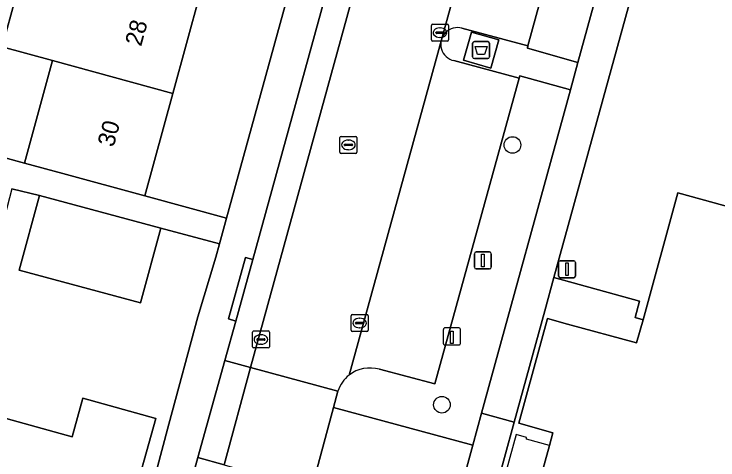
# Model space of a CAD drawing. Extents: x 159817 to 160765, y 380688 to 381638.
# Drawn here: x 160362.77 to 160404.14, y 381017.81 to 381044.02 of the extents above; entities that cross this region are included whole.
import ezdxf

# ---------------------------------------------------------------- set-up
doc = ezdxf.new("R2010")
doc.units = 0
for name, color, linetype in [('IMGEO_Afval_apart_plaats', 7, 'Continuous'), ('IMGEO_Boom', 7, 'Continuous'), ('IMGEO_Erf', 7, 'Continuous'), ('IMGEO_Groenvoorziening', 7, 'Continuous'), ('IMGEO_Kolk', 7, 'Continuous'), ('IMGEO_Laadpaal', 7, 'Continuous'), ('IMGEO_Lichtmast', 7, 'Continuous'), ('IMGEO_Muur', 7, 'Continuous'), ('IMGEO_Pand', 7, 'Continuous'), ('IMGEO_Pand_nummerreeks', 7, 'Continuous'), ('IMGEO_Pand_overbouw', 7, 'Continuous'), ('IMGEO_Parkeervlak_open', 7, 'Continuous'), ('IMGEO_Rijbaan_lokaal_open', 7, 'Continuous'), ('IMGEO_Rioolput', 7, 'Continuous'), ('IMGEO_Voetpad_gesloten', 7, 'Continuous'), ('IMGEO_Voetpad_open', 7, 'Continuous')]:
    doc.layers.add(name, color=color, linetype=linetype)

msp = doc.modelspace()

# ---------------------------------------------------------------- linework, layer by layer
at = {"layer": 'IMGEO_Afval_apart_plaats'}
for p, q in [((160389.723, 381041.502), (160389.723, 381042.302)), ((160389.723, 381042.302), (160389.723, 381041.502)), ((160389.823, 381042.402), (160390.613, 381042.402)), ((160390.613, 381042.402), (160389.823, 381042.402)), ((160390.713, 381042.302), (160390.713, 381041.502)), ((160390.713, 381041.502), (160390.713, 381042.302)), ((160390.613, 381041.402), (160389.823, 381041.402)), ((160389.823, 381041.402), (160390.613, 381041.402))]:
    msp.add_line(p, q, dxfattribs=at)
msp.add_lwpolyline([(160389.866, 381042.116), (160390.57, 381042.116), (160390.421, 381041.646), (160390.015, 381041.646), (160389.866, 381042.116)], dxfattribs=at)
for centre, start, end in [((160389.823, 381042.302), 90, 180), ((160389.823, 381042.302), 90, 180), ((160390.613, 381042.302), 0, 90), ((160390.613, 381042.302), 360, 90), ((160389.823, 381041.502), 180, 270), ((160389.823, 381041.502), 180, 270), ((160390.613, 381041.502), 270, 0), ((160390.613, 381041.502), 270, 0)]:
    msp.add_arc(centre, 0.1, start, end, dxfattribs=at)
at = {"layer": 'IMGEO_Boom'}
for centre in [(160392.065, 381036.323), (160387.918, 381021.054)]:
    msp.add_circle(centre, 0.489, dxfattribs=at)
at = {"layer": 'IMGEO_Erf'}
for points in [[(160345.919, 381040.029), (160363.368, 381035.262), (160365.017, 381041.296), (160362.073, 381042.101), (160363.681, 381047.985), (160362.783, 381048.23), (160364.391, 381054.115), (160365.651, 381053.77), (160367.258, 381059.656), (160367.016, 381059.722), (160364.891, 381060.303), (160363.112, 381060.789), (160364.721, 381066.673), (160368.865, 381065.54), (160370.472, 381071.424), (160372.08, 381077.309), (160373.727, 381083.335), (160360.029, 381086.927)], [(160368.984, 381009.402), (160370.444, 381014.604), (160371.863, 381019.918), (160373.558, 381026.22), (160374.631, 381029.732), (160374.844, 381030.504), (160371.389, 381031.436), (160370.202, 381027.038), (160363.071, 381028.962), (160364.258, 381033.36), (160362.642, 381033.744), (160361.891, 381030.949), (160358.394, 381031.889), (160354.631, 381032.9), (160352.483, 381033.477), (160353.235, 381036.274), (160353.244, 381036.312), (160351.384, 381036.847), (160350.633, 381034.052), (160346.986, 381035.032)], [(160360.863, 381020.636), (160366.179, 381019.17), (160366.803, 381021.433), (160371.094, 381020.247), (160369.549, 381014.715)]]:
    msp.add_lwpolyline(points, dxfattribs=at)
msp.add_lwpolyline([(160387.492, 381076.468), (160388.286, 381079.355), (160383.403, 381080.699), (160381.753, 381074.664), (160380.145, 381068.781), (160378.536, 381062.896), (160376.928, 381057.013), (160375.319, 381051.127), (160373.711, 381045.244), (160372.102, 381039.359), (160370.453, 381033.326), (160375.259, 381032.013)], close=True, dxfattribs=at)
at = {"layer": 'IMGEO_Groenvoorziening'}
for points in [[(160395.973, 381065.87), (160399.233, 381064.986), (160392.967, 381042.146), (160392.941, 381042.01), (160395.908, 381041.173), (160402.978, 381066.877)], [(160395.471, 381039.574), (160392.506, 381040.395), (160392.455, 381040.258), (160387.492, 381022.276), (160384.243, 381023.137)], [(160381.801, 381021.856), (160381.552, 381020.898), (160389.725, 381018.672), (160390.244, 381020.561), (160395.471, 381039.574)]]:
    msp.add_lwpolyline(points, dxfattribs=at)
msp.add_lwpolyline([(160402.172, 381055.436), (160401.928, 381055.502), (160394.501, 381028.526), (160399.535, 381027.149), (160399.273, 381026.174), (160399.744, 381026.044), (160401.777, 381033.507), (160410.673, 381031.067), (160412.932, 381039.353), (160411.864, 381039.693), (160412.645, 381042.682), (160413.764, 381042.325), (160416.23, 381051.311), (160412.635, 381052.29), (160412.509, 381051.699), (160402.588, 381054.442), (160402.296, 381053.471), (160401.675, 381053.638)], close=True, dxfattribs=at)
for centre, radius, start, end in [((160383.691, 381021.163), 2.05, 74.3898, 126.9929), ((160383.792, 381021.171), 2.106, 129.3158, 161.0104)]:
    msp.add_arc(centre, radius, start, end, dxfattribs=at)
at = {"layer": 'IMGEO_Kolk'}
for p, q in [((160387.299, 381042.503), (160387.299, 381043.355)), ((160387.374, 381043.429), (160388.226, 381043.429)), ((160388.3, 381043.355), (160388.3, 381042.503)), ((160387.558, 381042.923), (160387.558, 381042.935)), ((160387.996, 381042.886), (160387.598, 381042.886)), ((160387.601, 381042.972), (160387.999, 381042.972)), ((160387.787, 381043.209), (160387.812, 381043.209)), ((160388.042, 381042.935), (160388.042, 381042.923)), ((160387.81, 381042.649), (160387.785, 381042.649)), ((160388.226, 381042.429), (160387.374, 381042.429)), ((160382.655, 381026.354), (160383.507, 381026.354)), ((160382.58, 381025.428), (160382.58, 381026.28)), ((160382.882, 381025.897), (160383.28, 381025.897)), ((160383.068, 381026.134), (160383.093, 381026.134)), ((160383.581, 381026.28), (160383.581, 381025.428)), ((160382.839, 381025.848), (160382.839, 381025.86)), ((160383.277, 381025.811), (160382.879, 381025.811)), ((160383.091, 381025.574), (160383.066, 381025.574)), ((160383.323, 381025.86), (160383.323, 381025.848)), ((160376.774, 381024.463), (160376.774, 381025.315)), ((160376.849, 381025.389), (160377.701, 381025.389)), ((160377.262, 381025.169), (160377.287, 381025.169)), ((160377.775, 381025.315), (160377.775, 381024.463)), ((160383.507, 381025.354), (160382.655, 381025.354)), ((160377.033, 381024.883), (160377.033, 381024.895)), ((160377.471, 381024.846), (160377.073, 381024.846)), ((160377.076, 381024.932), (160377.474, 381024.932)), ((160377.517, 381024.895), (160377.517, 381024.883)), ((160377.701, 381024.389), (160376.849, 381024.389)), ((160377.285, 381024.609), (160377.26, 381024.609))]:
    msp.add_line(p, q, dxfattribs=at)
for points in [[(160387.299, 381042.503), (160387.299, 381043.355)], [(160387.374, 381043.429), (160388.226, 381043.429)], [(160388.3, 381043.355), (160388.3, 381042.503)], [(160388.226, 381042.429), (160387.374, 381042.429)], [(160382.655, 381026.354), (160383.507, 381026.354)], [(160382.58, 381025.428), (160382.58, 381026.28)], [(160383.581, 381026.28), (160383.581, 381025.428)], [(160376.774, 381024.463), (160376.774, 381025.315)], [(160376.849, 381025.389), (160377.701, 381025.389)], [(160377.775, 381025.315), (160377.775, 381024.463)], [(160383.507, 381025.354), (160382.655, 381025.354)], [(160377.701, 381024.389), (160376.849, 381024.389)]]:
    msp.add_lwpolyline(points, dxfattribs=at)
for centre, radius, start, end in [((160387.376, 381043.353), 0.0765, 91.552, 178.448), ((160387.376, 381043.353), 0.0765, 91.552, 178.448), ((160388.224, 381043.353), 0.0765, 1.552, 88.448), ((160388.224, 381043.353), 0.0765, 1.552, 88.448), ((160387.598, 381042.932), 0.0403, 85.8775, 175.7526), ((160387.595, 381042.922), 0.0366, 178.938, 274.7102), ((160387.999, 381042.929), 0.043, 264.8664, 352.4533), ((160388.003, 381042.934), 0.0386, 1.7309, 96.639), ((160387.376, 381042.505), 0.0765, 181.552, 268.448), ((160387.376, 381042.505), 0.0765, 181.552, 268.448), ((160388.224, 381042.505), 0.0765, 271.552, 358.448), ((160388.224, 381042.505), 0.0765, 271.552, 358.448), ((160382.657, 381026.278), 0.0765, 91.552, 178.448), ((160382.657, 381026.278), 0.0765, 91.552, 178.448), ((160383.505, 381026.278), 0.0765, 1.552, 88.448), ((160383.505, 381026.278), 0.0765, 1.552, 88.448), ((160382.879, 381025.857), 0.0403, 85.8775, 175.7526), ((160383.284, 381025.859), 0.0386, 1.7309, 96.639), ((160382.876, 381025.847), 0.0366, 178.938, 274.7102), ((160383.28, 381025.854), 0.043, 264.8664, 352.4533), ((160376.851, 381025.313), 0.0765, 91.552, 178.448), ((160376.851, 381025.313), 0.0765, 91.552, 178.448), ((160377.699, 381025.313), 0.0765, 1.552, 88.448), ((160377.699, 381025.313), 0.0765, 1.552, 88.448), ((160382.657, 381025.43), 0.0765, 181.552, 268.448), ((160382.657, 381025.43), 0.0765, 181.552, 268.448), ((160383.505, 381025.43), 0.0765, 271.552, 358.448), ((160383.505, 381025.43), 0.0765, 271.552, 358.448), ((160377.073, 381024.892), 0.0403, 85.8775, 175.7526), ((160377.07, 381024.882), 0.0366, 178.938, 274.7102), ((160377.474, 381024.889), 0.043, 264.8664, 352.4533), ((160377.478, 381024.894), 0.0386, 1.7309, 96.639), ((160376.851, 381024.465), 0.0765, 181.552, 268.448), ((160376.851, 381024.465), 0.0765, 181.552, 268.448), ((160377.699, 381024.465), 0.0765, 271.552, 358.448), ((160377.699, 381024.465), 0.0765, 271.552, 358.448)]:
    msp.add_arc(centre, radius, start, end, dxfattribs=at)
for centre, major_axis, ratio, start_param, end_param in [((160387.786, 381042.929), (-0.387, 0.002), 0.722429, 4.712389, 7.853982), ((160387.811, 381042.929), (-0.39, 0.002), 0.717154, 1.570796, 4.712389), ((160383.067, 381025.854), (-0.387, 0.002), 0.722429, 4.712389, 7.853982), ((160383.092, 381025.854), (-0.39, 0.002), 0.717154, 1.570796, 4.712389), ((160377.261, 381024.889), (-0.387, 0.002), 0.722429, 4.712389, 7.853982), ((160377.286, 381024.889), (-0.39, 0.002), 0.717154, 1.570796, 4.712389)]:
    msp.add_ellipse(centre, major_axis=major_axis, ratio=ratio, start_param=start_param, end_param=end_param, dxfattribs=at)
at = {"layer": 'IMGEO_Laadpaal'}
for p, q in [((160388, 381025.483), (160388, 381024.642)), ((160388, 381025.483), (160388, 381024.642)), ((160388.916, 381025.567), (160388.075, 381025.567)), ((160388.916, 381025.567), (160388.075, 381025.567)), ((160389, 381024.651), (160389, 381025.492)), ((160389, 381024.651), (160389, 381025.492)), ((160388.084, 381024.567), (160388.925, 381024.567)), ((160388.084, 381024.567), (160388.925, 381024.567))]:
    msp.add_line(p, q, dxfattribs=at)
msp.add_lwpolyline([(160388.415, 381025.38), (160388.575, 381025.38), (160388.575, 381024.647), (160388.415, 381024.647), (160388.415, 381025.38)], dxfattribs=at)
for centre, start, end in [((160388.078, 381025.489), 92.4484, 184.2845), ((160388.078, 381025.489), 92.4484, 184.2845), ((160388.922, 381025.489), 2.4484, 94.2845), ((160388.922, 381025.489), 2.4484, 94.2845), ((160388.922, 381024.645), 272.4484, 4.2845), ((160388.922, 381024.645), 272.4484, 4.2845), ((160388.078, 381024.645), 182.4484, 274.2845), ((160388.078, 381024.645), 182.4484, 274.2845)]:
    msp.add_arc(centre, 0.0779, start, end, dxfattribs=at)
at = {"layer": 'IMGEO_Lichtmast'}
for p, q in [((160389.927, 381030.034), (160390.717, 381030.034)), ((160390.717, 381030.034), (160389.927, 381030.034)), ((160389.827, 381029.134), (160389.827, 381029.934)), ((160389.827, 381029.934), (160389.827, 381029.134)), ((160390.817, 381029.934), (160390.817, 381029.134)), ((160390.817, 381029.134), (160390.817, 381029.934)), ((160394.775, 381028.616), (160394.775, 381029.416)), ((160394.775, 381029.416), (160394.775, 381028.616)), ((160394.875, 381029.516), (160395.665, 381029.516)), ((160395.665, 381029.516), (160394.875, 381029.516)), ((160395.765, 381029.416), (160395.765, 381028.616)), ((160395.765, 381028.616), (160395.765, 381029.416)), ((160390.717, 381029.034), (160389.927, 381029.034)), ((160389.927, 381029.034), (160390.717, 381029.034)), ((160395.665, 381028.516), (160394.875, 381028.516)), ((160394.875, 381028.516), (160395.665, 381028.516))]:
    msp.add_line(p, q, dxfattribs=at)
for points in [[(160390.247, 381029.909), (160390.397, 381029.909), (160390.397, 381029.159), (160390.247, 381029.159), (160390.247, 381029.909)], [(160395.195, 381029.391), (160395.345, 381029.391), (160395.345, 381028.641), (160395.195, 381028.641), (160395.195, 381029.391)]]:
    msp.add_lwpolyline(points, dxfattribs=at)
for centre, start, end in [((160389.927, 381029.934), 90, 180), ((160389.927, 381029.934), 90, 180), ((160390.717, 381029.934), 0, 90), ((160390.717, 381029.934), 360, 90), ((160394.875, 381029.416), 90, 180), ((160394.875, 381029.416), 90, 180), ((160395.665, 381029.416), 0, 90), ((160395.665, 381029.416), 360, 90), ((160389.927, 381029.134), 180, 270), ((160389.927, 381029.134), 180, 270), ((160390.717, 381029.134), 270, 0), ((160390.717, 381029.134), 270, 0), ((160394.875, 381028.616), 180, 270), ((160394.875, 381028.616), 180, 270), ((160395.665, 381028.616), 270, 0), ((160395.665, 381028.616), 270, 0)]:
    msp.add_arc(centre, 0.1, start, end, dxfattribs=at)
at = {"layer": 'IMGEO_Muur'}
msp.add_lwpolyline([(160373.558, 381026.22), (160371.863, 381019.918)], dxfattribs=at)
at = {"layer": 'IMGEO_Pand'}
msp.add_lwpolyline([(160408.421, 381078.188), (160406.748, 381072.032), (160408.687, 381071.472), (160408.523, 381070.679), (160405.223, 381058.747), (160408.485, 381057.865), (160407.428, 381054.027), (160407.347, 381053.729), (160412.635, 381052.29), (160416.23, 381051.311), (160413.764, 381042.325), (160412.932, 381039.353), (160410.673, 381031.067), (160401.777, 381033.507), (160399.744, 381026.044), (160399.352, 381024.689), (160395.294, 381025.79), (160394.126, 381026.122), (160392.435, 381019.973), (160394.436, 381019.409), (160394.24, 381018.66), (160390.935, 381006.673)], dxfattribs=at)
for points in [[(160373.711, 381045.244), (160366.626, 381047.18), (160363.681, 381047.985), (160362.073, 381042.101), (160365.017, 381041.296), (160372.102, 381039.359)], [(160372.102, 381039.359), (160365.017, 381041.296), (160363.368, 381035.262), (160365.63, 381034.644), (160370.453, 381033.326)], [(160370.202, 381027.038), (160371.389, 381031.436), (160364.258, 381033.36), (160363.071, 381028.962)], [(160358.872, 381013.412), (160364.508, 381011.859), (160365.302, 381014.74), (160368.199, 381013.94), (160369.549, 381014.715), (160371.094, 381020.247), (160366.803, 381021.433), (160366.179, 381019.17), (160360.863, 381020.636)]]:
    msp.add_lwpolyline(points, close=True, dxfattribs=at)
at = {"layer": 'IMGEO_Pand_overbouw'}
msp.add_lwpolyline([(160398.245, 380999.749), (160398.345, 381000.232), (160393.055, 381001.684), (160393.132, 381001.937), (160394.183, 381005.789), (160390.935, 381006.673), (160394.24, 381018.66), (160392.884, 381019.037), (160392.897, 381019.133), (160392.277, 381019.298), (160387.887, 381003.343), (160387.402, 381001.58), (160388.019, 381001.407), (160388.332, 381002.466)], close=True, dxfattribs=at)
at = {"layer": 'IMGEO_Parkeervlak_open'}
for points in [[(160389.443, 381069.688), (160387.96, 381070.128), (160376.805, 381029.591), (160375.808, 381025.963), (160375.161, 381023.66), (160376.658, 381023.247)], [(160376.658, 381023.247), (160375.161, 381023.66), (160373.562, 381017.959), (160375.106, 381017.52)]]:
    msp.add_lwpolyline(points, close=True, dxfattribs=at)
for points in [[(160394.656, 381067.09), (160382.458, 381022.8)], [(160389.097, 381043.187), (160392.967, 381042.146), (160399.233, 381064.986), (160395.973, 381065.87)], [(160384.243, 381023.137), (160387.492, 381022.276), (160392.455, 381040.258), (160388.62, 381041.283)], [(160375.106, 381017.52), (160373.562, 381017.959), (160370.831, 381007.918)]]:
    msp.add_lwpolyline(points, dxfattribs=at)
for centre, radius, start, end in [((160388.833, 381042.241), 0.982, 74.4196, 257.4513), ((160383.691, 381021.163), 2.05, 74.3898, 126.9929)]:
    msp.add_arc(centre, radius, start, end, dxfattribs=at)
at = {"layer": 'IMGEO_Rijbaan_lokaal_open'}
for points in [[(160394.573, 381068.218), (160389.443, 381069.688), (160376.658, 381023.247), (160381.801, 381021.856)], [(160382.458, 381022.8), (160394.656, 381067.09)]]:
    msp.add_lwpolyline(points, dxfattribs=at)
msp.add_lwpolyline([(160376.658, 381023.247), (160375.106, 381017.52), (160380.231, 381016.034), (160380.5, 381017.027), (160381.552, 381020.898), (160381.801, 381021.856)], close=True, dxfattribs=at)
msp.add_arc((160383.792, 381021.171), 2.106, 129.3158, 161.0104, dxfattribs=at)
at = {"layer": 'IMGEO_Rioolput'}
for p, q in [((160381.921, 381035.902), (160381.921, 381036.754)), ((160381.996, 381036.828), (160382.848, 381036.828)), ((160382.922, 381036.754), (160382.922, 381035.902)), ((160382.18, 381036.322), (160382.18, 381036.334)), ((160382.618, 381036.285), (160382.22, 381036.285)), ((160382.223, 381036.371), (160382.621, 381036.371)), ((160382.409, 381036.608), (160382.434, 381036.608)), ((160382.664, 381036.334), (160382.664, 381036.322)), ((160382.848, 381035.828), (160381.996, 381035.828)), ((160382.432, 381036.048), (160382.407, 381036.048))]:
    msp.add_line(p, q, dxfattribs=at)
for points in [[(160381.921, 381035.902), (160381.921, 381036.754)], [(160381.996, 381036.828), (160382.848, 381036.828)], [(160382.922, 381036.754), (160382.922, 381035.902)], [(160382.848, 381035.828), (160381.996, 381035.828)]]:
    msp.add_lwpolyline(points, dxfattribs=at)
for centre, radius, start, end in [((160381.998, 381036.752), 0.0765, 91.552, 178.448), ((160381.998, 381036.752), 0.0765, 91.552, 178.448), ((160382.846, 381036.752), 0.0765, 1.552, 88.448), ((160382.846, 381036.752), 0.0765, 1.552, 88.448), ((160382.22, 381036.331), 0.0403, 85.8775, 175.7526), ((160382.217, 381036.321), 0.0366, 178.938, 274.7102), ((160382.621, 381036.328), 0.043, 264.8664, 352.4533), ((160382.625, 381036.333), 0.0386, 1.7309, 96.639), ((160381.998, 381035.904), 0.0765, 181.552, 268.448), ((160381.998, 381035.904), 0.0765, 181.552, 268.448), ((160382.846, 381035.904), 0.0765, 271.552, 358.448), ((160382.846, 381035.904), 0.0765, 271.552, 358.448)]:
    msp.add_arc(centre, radius, start, end, dxfattribs=at)
for centre, major_axis, ratio, start_param, end_param in [((160382.408, 381036.328), (-0.387, 0.002), 0.722429, 4.712389, 7.853982), ((160382.433, 381036.328), (-0.39, 0.002), 0.717154, 1.570796, 4.712389)]:
    msp.add_ellipse(centre, major_axis=major_axis, ratio=ratio, start_param=start_param, end_param=end_param, dxfattribs=at)
at = {"layer": 'IMGEO_Voetpad_gesloten'}
for points in [[(160401.928, 381055.502), (160406.496, 381072.113), (160408.272, 381078.647), (160408.813, 381080.606), (160413.169, 381096.433), (160423.761, 381093.53), (160428.423, 381110.508), (160426.5, 381111.072), (160422.353, 381096.025), (160411.733, 381098.87), (160411.588, 381098.341), (160411.044, 381096.35), (160404.035, 381070.73), (160402.978, 381066.877), (160395.908, 381041.173), (160395.471, 381039.574), (160390.244, 381020.561), (160392.163, 381020.034), (160393.96, 381026.578), (160394.501, 381028.526)], [(160391.256, 381042.499), (160389.648, 381042.956), (160389.179, 381041.305), (160390.787, 381040.848)], [(160379.663, 380974.494), (160380.195, 380976.44), (160383.349, 380987.897), (160384.765, 380993.05), (160387.612, 381003.416), (160392.163, 381020.034), (160390.244, 381020.561), (160389.725, 381018.672), (160388.668, 381014.799), (160383.857, 380997.286), (160383.412, 380995.667), (160382.844, 380993.598), (160381.688, 380989.395), (160375.429, 380966.613), (160374.365, 380962.762), (160366.933, 380935.758), (160366.792, 380935.248), (160363.87, 380924.531), (160366.01, 380924.865), (160368.91, 380935.289), (160369.04, 380935.791), (160370.739, 380941.975), (160373.321, 380951.367), (160377.883, 380967.953)]]:
    msp.add_lwpolyline(points, close=True, dxfattribs=at)
at = {"layer": 'IMGEO_Voetpad_open'}
for points in [[(160370.831, 381007.918), (160373.562, 381017.959), (160375.161, 381023.66), (160375.808, 381025.963), (160375.364, 381026.093), (160376.372, 381029.708), (160376.805, 381029.591), (160387.96, 381070.128), (160389.537, 381075.853), (160387.492, 381076.468), (160375.259, 381032.013), (160374.844, 381030.504), (160374.631, 381029.732), (160373.558, 381026.22), (160371.863, 381019.918), (160370.444, 381014.604), (160368.984, 381009.402), (160366.345, 380999.727)], [(160395.908, 381041.173), (160392.941, 381042.01), (160392.967, 381042.146), (160389.097, 381043.187)], [(160388.62, 381041.283), (160392.455, 381040.258), (160392.506, 381040.395), (160395.471, 381039.574), (160395.908, 381041.173)], [(160362.642, 381033.744), (160364.258, 381033.36), (160371.389, 381031.436), (160374.844, 381030.504), (160375.259, 381032.013), (160370.453, 381033.326), (160365.63, 381034.644), (160363.368, 381035.262), (160345.919, 381040.029)]]:
    msp.add_lwpolyline(points, dxfattribs=at)
for points in [[(160390.787, 381040.848), (160389.179, 381041.305), (160389.648, 381042.956), (160391.256, 381042.499)], [(160376.805, 381029.591), (160376.372, 381029.708), (160375.364, 381026.093), (160375.808, 381025.963)], [(160394.183, 381005.789), (160390.935, 381006.673), (160394.24, 381018.66), (160394.436, 381019.409), (160392.435, 381019.973), (160394.126, 381026.122), (160395.294, 381025.79), (160399.352, 381024.689), (160399.744, 381026.044), (160399.273, 381026.174), (160399.535, 381027.149), (160394.501, 381028.526), (160393.96, 381026.578), (160392.163, 381020.034), (160387.612, 381003.416), (160387.887, 381003.343), (160387.402, 381001.58), (160388.019, 381001.407), (160388.332, 381002.466), (160398.245, 380999.749), (160398.345, 381000.232), (160393.055, 381001.684), (160393.132, 381001.937)], [(160388.668, 381014.799), (160389.725, 381018.672), (160381.552, 381020.898), (160380.5, 381017.027)]]:
    msp.add_lwpolyline(points, close=True, dxfattribs=at)
msp.add_arc((160388.833, 381042.241), 0.982, 74.4196, 257.4513, dxfattribs=at)

# ---------------------------------------------------------------- texts
at = {"layer": 'IMGEO_Pand_nummerreeks'}
for s, p in [('28', (160370.233, 381042.079)), ('30', (160368.614, 381036.158))]:
    msp.add_text(s, height=1, rotation=74.711, dxfattribs=at).set_placement(p)

doc.saveas('drawing.dxf')
